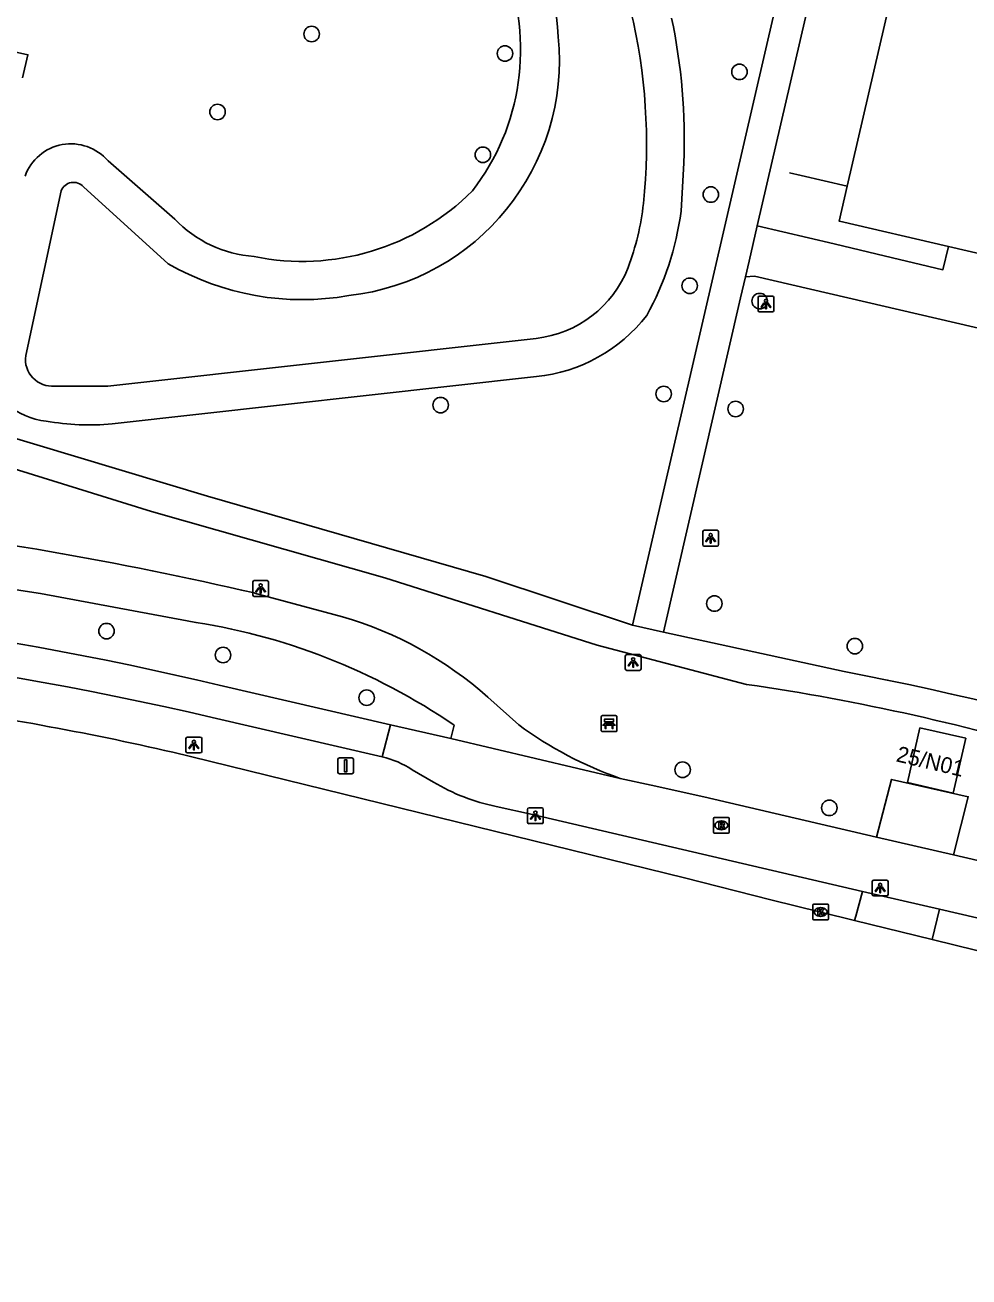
# Model space of a CAD drawing. Extents: x 161771 to 163125, y 382479 to 383177.
# Drawn here: x 162751.6 to 162811.2, y 382513.9 to 382592.9 of the extents above; entities that cross this region are included whole.
import ezdxf

# ---------------------------------------------------------------- set-up
doc = ezdxf.new("R2010")
doc.units = 0
for name, color, linetype in [('IMGEO_Bank', 7, 'Continuous'), ('IMGEO_Boom', 7, 'Continuous'), ('IMGEO_Fietspad_gesloten', 7, 'Continuous'), ('IMGEO_Groenvoorziening', 7, 'Continuous'), ('IMGEO_Kolk', 7, 'Continuous'), ('IMGEO_Lichtpunt', 7, 'Continuous'), ('IMGEO_Lijnafwatering', 7, 'Continuous'), ('IMGEO_Meer_plas_ven_vijver', 7, 'Continuous'), ('IMGEO_Pand', 7, 'Continuous'), ('IMGEO_Pand_nummerreeks', 7, 'Continuous'), ('IMGEO_Rijbaan_lokaal_gesloten', 7, 'Continuous'), ('IMGEO_Rijbaan_lokaal_open', 7, 'Continuous'), ('IMGEO_Rioolput', 7, 'Continuous'), ('IMGEO_Verkeersbordpaal', 7, 'Continuous'), ('IMGEO_Voetpad_gesloten', 7, 'Continuous'), ('IMGEO_Voetpad_halfverhard', 7, 'Continuous'), ('IMGEO_Voetpad_open', 7, 'Continuous')]:
    doc.layers.add(name, color=color, linetype=linetype)

msp = doc.modelspace()

# ---------------------------------------------------------------- linework, layer by layer
at = {"layer": 'IMGEO_Bank'}
for p, q in [((162788.007, 382548.359), (162788.007, 382549.2)), ((162788.007, 382549.2), (162788.007, 382548.359)), ((162788.082, 382549.284), (162788.923, 382549.284)), ((162788.923, 382549.284), (162788.082, 382549.284)), ((162789.007, 382549.209), (162789.007, 382548.368)), ((162789.007, 382548.368), (162789.007, 382549.209)), ((162788.704, 382548.682), (162788.311, 382548.682)), ((162788.316, 382548.79), (162788.316, 382548.896)), ((162788.36, 382548.896), (162788.36, 382548.79)), ((162788.648, 382548.902), (162788.366, 382548.902)), ((162788.366, 382548.784), (162788.648, 382548.784)), ((162788.654, 382548.79), (162788.654, 382548.896)), ((162788.698, 382548.896), (162788.698, 382548.79)), ((162788.932, 382548.284), (162788.091, 382548.284)), ((162788.091, 382548.284), (162788.932, 382548.284))]:
    msp.add_line(p, q, dxfattribs=at)
for points in [[(162788.254, 382548.682), (162788.112, 382548.682), (162788.224, 382548.784), (162788.31, 382548.784)], [(162788.31, 382548.902), (162788.224, 382548.902), (162788.224, 382549.063), (162788.787, 382549.063), (162788.787, 382548.902), (162788.704, 382548.902)], [(162788.304, 382548.675), (162788.304, 382548.468), (162788.261, 382548.468), (162788.261, 382548.675)], [(162788.704, 382548.784), (162788.787, 382548.784), (162788.899, 382548.682), (162788.76, 382548.682)], [(162788.754, 382548.675), (162788.754, 382548.468), (162788.71, 382548.468), (162788.71, 382548.675)]]:
    msp.add_lwpolyline(points, dxfattribs=at)
for centre, radius, start, end in [((162788.085, 382549.206), 0.0779, 92.4484, 184.28452), ((162788.085, 382549.206), 0.0779, 92.4484, 184.28452), ((162788.929, 382549.206), 0.0779, 2.4484, 94.28452), ((162788.929, 382549.206), 0.0779, 2.4484, 94.28452), ((162788.254, 382548.675), 0.00671, 2.89567, 87.10433), ((162788.311, 382548.675), 0.00671, 92.89567, 177.10433), ((162788.309, 382548.895), 0.00671, 2.89567, 87.10433), ((162788.309, 382548.791), 0.00671, 272.89567, 357.10433), ((162788.366, 382548.895), 0.00671, 92.89567, 177.10433), ((162788.366, 382548.791), 0.00671, 182.89567, 267.10433), ((162788.648, 382548.895), 0.00671, 2.89567, 87.10433), ((162788.648, 382548.791), 0.00671, 272.89567, 357.10433), ((162788.705, 382548.895), 0.00671, 92.89567, 177.10433), ((162788.705, 382548.791), 0.00671, 182.89567, 267.10433), ((162788.703, 382548.675), 0.00671, 2.89567, 87.10433), ((162788.76, 382548.675), 0.00671, 92.89567, 177.10433), ((162788.929, 382548.362), 0.0779, 272.4484, 4.28452), ((162788.929, 382548.362), 0.0779, 272.4484, 4.28452), ((162788.085, 382548.362), 0.0779, 182.4484, 274.28452), ((162788.085, 382548.362), 0.0779, 182.4484, 274.28452)]:
    msp.add_arc(centre, radius, start, end, dxfattribs=at)
at = {"layer": 'IMGEO_Boom'}
for centre in [(162769.73, 382592.287), (162781.933, 382591.058), (162796.737, 382589.898), (162763.788, 382587.371), (162780.54, 382584.67), (162794.932, 382582.158), (162793.596, 382576.405), (162798.015, 382575.438), (162791.955, 382569.579), (162777.874, 382568.876), (162796.497, 382568.631), (162795.154, 382556.354), (162756.777, 382554.617), (162804.024, 382553.668), (162764.136, 382553.105), (162773.203, 382550.414), (162793.15, 382545.869), (162802.412, 382543.463)]:
    msp.add_circle(centre, 0.489, dxfattribs=at)
at = {"layer": 'IMGEO_Fietspad_gesloten'}
for points in [[(162742.843, 382558.484), (162752.618, 382556.986), (162761.861, 382555.255)], [(162771.684, 382555.519), (162766.114, 382557.02)], [(162774.699, 382548.712), (162763.884, 382551.204)], [(162782.802, 382548.706), (162780.848, 382550.449)], [(162763.442, 382549.164), (162774.182, 382546.688)], [(162774.182, 382546.688), (162774.699, 382548.712)], [(162778.507, 382547.835), (162774.699, 382548.712)], [(162778.733, 382548.676), (162778.507, 382547.835)], [(162778.507, 382547.835), (162789.213, 382545.324)], [(162776.08, 382545.868), (162777.419, 382545.09)], [(162805.385, 382541.622), (162794.498, 382544.151), (162791.165, 382544.893), (162789.213, 382545.324)], [(162781.38, 382543.554), (162783.678, 382543.052), (162804.5, 382538.189)], [(162872.732, 382525.672), (162839.985, 382533.585), (162810.244, 382540.493)], [(162809.367, 382537.079), (162842.808, 382529.309), (162865.155, 382523.928), (162898.695, 382515.739)]]:
    msp.add_lwpolyline(points, dxfattribs=at)
for centre, radius, start, end in [((162713.046, 382328.166), 234.927, 76.94476, 83.37818), ((162718.146, 382361.315), 195.319, 76.45732, 90.15405), ((162765.061, 382532.732), 23.73, 48.29812, 73.79459), ((162756.123, 382515.617), 40.051, 55.63112, 81.76368), ((162716.743, 382350.631), 203.951, 76.76359, 104.62394), ((162797.222, 382568.274), 24.307, 233.61222, 250.76172), ((162772.763, 382540.797), 6.059, 56.81015, 76.4579), ((162783.928, 382556), 12.704, 239.17939, 258.42993)]:
    msp.add_arc(centre, radius, start, end, dxfattribs=at)
at = {"layer": 'IMGEO_Groenvoorziening'}
for points in [[(162756.876, 382584.28), (162761.092, 382580.613)], [(162793.221, 382584.155), (162793.048, 382581.112)], [(162783.923, 382570.671), (162757.135, 382567.684)]]:
    msp.add_lwpolyline(points, dxfattribs=at)
for centre, radius, start, end in [((162768.431, 382591.271), 14.488, 322.19014, 21.64665), ((162756.658, 382585.675), 36.594, 357.61952, 12.02186), ((162754.533, 382582.278), 3.082, 40.50569, 160.12324), ((162769.134, 382593.143), 15.201, 258.46776, 314.97192), ((162774.63, 382583.513), 18.574, 331.05003, 352.5712), ((162766.655, 382585.91), 7.681, 223.59671, 265.82027), ((162782.85, 382580.824), 10.21, 276.03463, 321.88989), ((162753.412, 382572.324), 4.48, 194.03385, 264.38791), ((162755.741, 382583.47), 15.848, 259.94474, 275.04628)]:
    msp.add_arc(centre, radius, start, end, dxfattribs=at)
at = {"layer": 'IMGEO_Kolk'}
for p, q in [((162801.367, 382536.466), (162801.367, 382537.318)), ((162801.442, 382537.392), (162802.294, 382537.392)), ((162802.368, 382537.318), (162802.368, 382536.466)), ((162801.878, 382536.612), (162801.853, 382536.612)), ((162801.855, 382537.172), (162801.88, 382537.172)), ((162802.294, 382536.392), (162801.442, 382536.392))]:
    msp.add_line(p, q, dxfattribs=at)
for points in [[(162801.367, 382536.466), (162801.367, 382537.318)], [(162801.442, 382537.392), (162802.294, 382537.392)], [(162802.368, 382537.318), (162802.368, 382536.466)], [(162801.688, 382537.092), (162801.811, 382537.092), (162801.811, 382536.941), (162801.941, 382537.092), (162802.105, 382537.092), (162801.959, 382536.941), (162802.112, 382536.692), (162801.96, 382536.692), (162801.875, 382536.856), (162801.811, 382536.789), (162801.811, 382536.692), (162801.688, 382536.692), (162801.688, 382537.092)], [(162802.294, 382536.392), (162801.442, 382536.392)]]:
    msp.add_lwpolyline(points, dxfattribs=at)
for centre, start, end in [((162801.444, 382537.316), 91.55205, 178.44795), ((162801.444, 382537.316), 91.55205, 178.44795), ((162802.292, 382537.316), 1.55205, 88.44795), ((162802.292, 382537.316), 1.55205, 88.44795), ((162801.444, 382536.468), 181.55205, 268.44795), ((162801.444, 382536.468), 181.55205, 268.44795), ((162802.292, 382536.468), 271.55205, 358.44795), ((162802.292, 382536.468), 271.55205, 358.44795)]:
    msp.add_arc(centre, 0.0765, start, end, dxfattribs=at)
for centre, major_axis, ratio, start_param, end_param in [((162801.854, 382536.892), (-0.387, 0.002), 0.722429, 4.712389, 7.853982), ((162801.879, 382536.892), (-0.39, 0.002), 0.717154, 1.570796, 4.712389)]:
    msp.add_ellipse(centre, major_axis=major_axis, ratio=ratio, start_param=start_param, end_param=end_param, dxfattribs=at)
at = {"layer": 'IMGEO_Lichtpunt'}
for p, q in [((162797.913, 382575.659), (162797.913, 382574.852)), ((162797.913, 382575.659), (162797.913, 382574.852)), ((162798.815, 382575.754), (162798.007, 382575.754)), ((162798.815, 382575.754), (162798.007, 382575.754)), ((162798.909, 382574.852), (162798.909, 382575.659)), ((162798.909, 382574.852), (162798.909, 382575.659)), ((162798.007, 382574.758), (162798.815, 382574.758)), ((162798.007, 382574.758), (162798.815, 382574.758)), ((162794.419, 382560.88), (162794.419, 382560.073)), ((162794.419, 382560.88), (162794.419, 382560.073)), ((162795.321, 382560.975), (162794.513, 382560.975)), ((162795.321, 382560.975), (162794.513, 382560.975)), ((162795.415, 382560.073), (162795.415, 382560.88)), ((162795.415, 382560.073), (162795.415, 382560.88)), ((162794.513, 382559.979), (162795.321, 382559.979)), ((162794.513, 382559.979), (162795.321, 382559.979)), ((162766.011, 382557.708), (162766.011, 382556.901)), ((162766.011, 382557.708), (162766.011, 382556.901)), ((162766.913, 382557.803), (162766.105, 382557.803)), ((162766.913, 382557.803), (162766.105, 382557.803)), ((162767.007, 382556.901), (162767.007, 382557.708)), ((162767.007, 382556.901), (162767.007, 382557.708)), ((162766.105, 382556.807), (162766.913, 382556.807)), ((162766.105, 382556.807), (162766.913, 382556.807)), ((162790.434, 382553.136), (162789.626, 382553.136)), ((162790.434, 382553.136), (162789.626, 382553.136)), ((162789.532, 382553.041), (162789.532, 382552.234)), ((162789.532, 382553.041), (162789.532, 382552.234)), ((162790.528, 382552.234), (162790.528, 382553.041)), ((162790.528, 382552.234), (162790.528, 382553.041)), ((162789.626, 382552.14), (162790.434, 382552.14)), ((162789.626, 382552.14), (162790.434, 382552.14)), ((162761.797, 382547.83), (162761.797, 382547.023)), ((162761.797, 382547.83), (162761.797, 382547.023)), ((162762.699, 382547.925), (162761.891, 382547.925)), ((162762.699, 382547.925), (162761.891, 382547.925)), ((162762.793, 382547.023), (162762.793, 382547.83)), ((162762.793, 382547.023), (162762.793, 382547.83)), ((162761.891, 382546.929), (162762.699, 382546.929)), ((162761.891, 382546.929), (162762.699, 382546.929)), ((162783.359, 382543.368), (162783.359, 382542.561)), ((162783.359, 382543.368), (162783.359, 382542.561)), ((162784.261, 382543.463), (162783.453, 382543.463)), ((162784.261, 382543.463), (162783.453, 382543.463)), ((162784.355, 382542.561), (162784.355, 382543.368)), ((162784.355, 382542.561), (162784.355, 382543.368)), ((162783.453, 382542.467), (162784.261, 382542.467)), ((162783.453, 382542.467), (162784.261, 382542.467)), ((162806.027, 382538.906), (162805.219, 382538.906)), ((162806.027, 382538.906), (162805.219, 382538.906)), ((162805.125, 382538.811), (162805.125, 382538.004)), ((162805.125, 382538.811), (162805.125, 382538.004)), ((162806.121, 382538.004), (162806.121, 382538.811)), ((162806.121, 382538.004), (162806.121, 382538.811)), ((162805.219, 382537.91), (162806.027, 382537.91)), ((162805.219, 382537.91), (162806.027, 382537.91))]:
    msp.add_line(p, q, dxfattribs=at)
for points in [[(162798.287, 382575.323), (162798.326, 382575.295), (162798.138, 382575.033), (162798.1, 382575.06), (162798.287, 382575.323)], [(162798.389, 382575.275), (162798.436, 382575.275), (162798.436, 382574.953), (162798.389, 382574.953), (162798.389, 382575.275)], [(162798.499, 382575.295), (162798.537, 382575.322), (162798.724, 382575.06), (162798.685, 382575.032), (162798.499, 382575.295)], [(162794.793, 382560.544), (162794.832, 382560.516), (162794.644, 382560.254), (162794.606, 382560.281), (162794.793, 382560.544)], [(162794.895, 382560.496), (162794.942, 382560.496), (162794.942, 382560.174), (162794.895, 382560.174), (162794.895, 382560.496)], [(162795.005, 382560.516), (162795.043, 382560.543), (162795.23, 382560.281), (162795.191, 382560.253), (162795.005, 382560.516)], [(162766.385, 382557.372), (162766.424, 382557.344), (162766.236, 382557.082), (162766.198, 382557.109), (162766.385, 382557.372)], [(162766.487, 382557.324), (162766.534, 382557.324), (162766.534, 382557.002), (162766.487, 382557.002), (162766.487, 382557.324)], [(162766.597, 382557.344), (162766.635, 382557.371), (162766.822, 382557.109), (162766.783, 382557.081), (162766.597, 382557.344)], [(162789.906, 382552.705), (162789.945, 382552.677), (162789.757, 382552.415), (162789.719, 382552.442), (162789.906, 382552.705)], [(162790.008, 382552.657), (162790.055, 382552.657), (162790.055, 382552.335), (162790.008, 382552.335), (162790.008, 382552.657)], [(162790.118, 382552.677), (162790.156, 382552.704), (162790.343, 382552.442), (162790.304, 382552.414), (162790.118, 382552.677)], [(162762.171, 382547.494), (162762.21, 382547.466), (162762.022, 382547.204), (162761.984, 382547.231), (162762.171, 382547.494)], [(162762.273, 382547.446), (162762.32, 382547.446), (162762.32, 382547.124), (162762.273, 382547.124), (162762.273, 382547.446)], [(162762.383, 382547.466), (162762.421, 382547.493), (162762.608, 382547.231), (162762.569, 382547.203), (162762.383, 382547.466)], [(162783.733, 382543.032), (162783.772, 382543.004), (162783.584, 382542.742), (162783.546, 382542.769), (162783.733, 382543.032)], [(162783.835, 382542.984), (162783.882, 382542.984), (162783.882, 382542.662), (162783.835, 382542.662), (162783.835, 382542.984)], [(162783.945, 382543.004), (162783.983, 382543.031), (162784.17, 382542.769), (162784.131, 382542.741), (162783.945, 382543.004)], [(162805.499, 382538.475), (162805.538, 382538.447), (162805.35, 382538.185), (162805.312, 382538.212), (162805.499, 382538.475)], [(162805.601, 382538.427), (162805.648, 382538.427), (162805.648, 382538.105), (162805.601, 382538.105), (162805.601, 382538.427)], [(162805.711, 382538.447), (162805.749, 382538.474), (162805.936, 382538.212), (162805.897, 382538.184), (162805.711, 382538.447)]]:
    msp.add_lwpolyline(points, dxfattribs=at)
for centre in [(162798.412, 382575.457), (162794.918, 382560.678), (162766.51, 382557.506), (162790.031, 382552.839), (162762.296, 382547.628), (162783.858, 382543.166), (162805.624, 382538.609)]:
    msp.add_circle(centre, 0.0994, dxfattribs=at)
for centre, start, end in [((162798.007, 382575.659), 90, 180), ((162798.007, 382575.659), 90, 180), ((162798.815, 382575.659), 0, 90), ((162798.815, 382575.659), 0, 90), ((162798.007, 382574.852), 180, 270), ((162798.007, 382574.852), 180, 270), ((162798.815, 382574.852), 270, 0), ((162798.815, 382574.852), 270, 360), ((162794.513, 382560.88), 90, 180), ((162794.513, 382560.88), 90, 180), ((162795.321, 382560.88), 0, 90), ((162795.321, 382560.88), 0, 90), ((162794.513, 382560.073), 180, 270), ((162794.513, 382560.073), 180, 270), ((162795.321, 382560.073), 270, 0), ((162795.321, 382560.073), 270, 360), ((162766.105, 382557.708), 90, 180), ((162766.105, 382557.708), 90, 180), ((162766.913, 382557.708), 0, 90), ((162766.913, 382557.708), 0, 90), ((162766.105, 382556.901), 180, 270), ((162766.105, 382556.901), 180, 270), ((162766.913, 382556.901), 270, 0), ((162766.913, 382556.901), 270, 360), ((162789.626, 382553.041), 90, 180), ((162789.626, 382553.041), 90, 180), ((162790.434, 382553.041), 0, 90), ((162790.434, 382553.041), 0, 90), ((162789.626, 382552.234), 180, 270), ((162789.626, 382552.234), 180, 270), ((162790.434, 382552.234), 270, 0), ((162790.434, 382552.234), 270, 360), ((162761.891, 382547.83), 90, 180), ((162761.891, 382547.83), 90, 180), ((162762.699, 382547.83), 0, 90), ((162762.699, 382547.83), 0, 90), ((162761.891, 382547.023), 180, 270), ((162761.891, 382547.023), 180, 270), ((162762.699, 382547.023), 270, 0), ((162762.699, 382547.023), 270, 360), ((162783.453, 382543.368), 90, 180), ((162783.453, 382543.368), 90, 180), ((162784.261, 382543.368), 0, 90), ((162784.261, 382543.368), 0, 90), ((162783.453, 382542.561), 180, 270), ((162783.453, 382542.561), 180, 270), ((162784.261, 382542.561), 270, 0), ((162784.261, 382542.561), 270, 360), ((162805.219, 382538.811), 90, 180), ((162805.219, 382538.811), 90, 180), ((162806.027, 382538.811), 0, 90), ((162806.027, 382538.811), 0, 90), ((162805.219, 382538.004), 180, 270), ((162805.219, 382538.004), 180, 270), ((162806.027, 382538.004), 270, 0), ((162806.027, 382538.004), 270, 360)]:
    msp.add_arc(centre, 0.0946, start, end, dxfattribs=at)
at = {"layer": 'IMGEO_Lijnafwatering'}
msp.add_lwpolyline([(162799.888, 382583.538), (162800.625, 382583.367), (162803.547, 382582.69)], dxfattribs=at)
at = {"layer": 'IMGEO_Meer_plas_ven_vijver'}
for points in [[(162751.681, 382571.996), (162753.921, 382582.399)], [(162755.319, 382582.657), (162760.671, 382577.797)], [(162783.895, 382573.085), (162756.869, 382570.069)]]:
    msp.add_lwpolyline(points, dxfattribs=at)
for centre, radius, start, end in [((162768.867, 382591.2), 16.456, 3.2084, 70.11454), ((162755.11, 382585.367), 35.761, 353.94334, 13.61305), ((162770.425, 382590.643), 14.945, 276.31892, 5.67427), ((162754.701, 382582.091), 0.838, 42.47453, 158.43797), ((162774.418, 382583.335), 16.346, 339.29288, 353.88633), ((162769.119, 382592.398), 16.869, 239.94607, 280.07295), ((162783.121, 382580.106), 7.064, 276.29114, 338.82699), ((162753.353, 382571.756), 1.69, 171.81676, 275.21901), ((162754.744, 382196.861), 373.214, 89.67376, 90.1899)]:
    msp.add_arc(centre, radius, start, end, dxfattribs=at)
at = {"layer": 'IMGEO_Pand'}
for points in [[(162809.93, 382578.885), (162803.057, 382580.475), (162803.035, 382580.48), (162803.547, 382582.69), (162806.91, 382597.218)], [(162819.991, 382575.015), (162819.308, 382575.168), (162819.643, 382576.639), (162809.93, 382578.885)], [(162808.132, 382548.521), (162811.028, 382547.853), (162810.231, 382544.393), (162807.346, 382545.063), (162808.132, 382548.521)]]:
    msp.add_lwpolyline(points, dxfattribs=at)
at = {"layer": 'IMGEO_Rijbaan_lokaal_gesloten'}
for points in [[(162804.011, 382536.364), (162801.868, 382536.892), (162798.723, 382537.668), (162793.267, 382539.048), (162760.967, 382546.975)], [(162808.9, 382535.16), (162804.011, 382536.364)], [(162895.105, 382513.867), (162885.464, 382516.251), (162863.777, 382521.616), (162840.829, 382527.268), (162822.676, 382531.768), (162808.9, 382535.16)]]:
    msp.add_lwpolyline(points, dxfattribs=at)
msp.add_arc((162719.066, 382363.857), 187.851, 77.11146, 82.29333, dxfattribs=at)
at = {"layer": 'IMGEO_Rijbaan_lokaal_open'}
for points in [[(162810.244, 382540.493), (162811.182, 382544.166), (162806.34, 382545.264), (162805.385, 382541.622)], [(162810.244, 382540.493), (162805.385, 382541.622)], [(162804.011, 382536.364), (162804.085, 382536.64), (162804.5, 382538.189)], [(162804.5, 382538.189), (162809.367, 382537.079)], [(162809.367, 382537.079), (162808.9, 382535.16)]]:
    msp.add_lwpolyline(points, dxfattribs=at)
at = {"layer": 'IMGEO_Rioolput'}
for p, q in [((162795.171, 382542.859), (162796.023, 382542.859)), ((162795.096, 382541.933), (162795.096, 382542.785)), ((162795.607, 382542.079), (162795.582, 382542.079)), ((162795.584, 382542.639), (162795.609, 382542.639)), ((162796.097, 382542.785), (162796.097, 382541.933)), ((162796.023, 382541.859), (162795.171, 382541.859))]:
    msp.add_line(p, q, dxfattribs=at)
for points in [[(162795.171, 382542.859), (162796.023, 382542.859)], [(162795.096, 382541.933), (162795.096, 382542.785)], [(162795.685, 382542.557), (162795.433, 382542.559), (162795.433, 382542.159)], [(162795.433, 382542.159), (162795.557, 382542.159), (162795.557, 382542.321), (162795.568, 382542.321)], [(162795.611, 382542.478), (162795.557, 382542.478), (162795.557, 382542.397)], [(162795.557, 382542.397), (162795.609, 382542.397)], [(162795.615, 382542.292), (162795.686, 382542.159), (162795.826, 382542.159), (162795.761, 382542.285)], [(162796.097, 382542.785), (162796.097, 382541.933)], [(162796.023, 382541.859), (162795.171, 382541.859)]]:
    msp.add_lwpolyline(points, dxfattribs=at)
for centre, radius, start, end in [((162795.173, 382542.783), 0.0765, 91.55205, 178.44795), ((162795.173, 382542.783), 0.0765, 91.55205, 178.44795), ((162796.021, 382542.783), 0.0765, 1.55205, 88.44795), ((162796.021, 382542.783), 0.0765, 1.55205, 88.44795), ((162795.567, 382542.268), 0.0533, 26.02933, 88.69889), ((162795.593, 382542.586), 0.19, 274.7715, 282.96867), ((162795.617, 382542.382), 0.0964, 77.00612, 93.18647), ((162795.631, 382542.439), 0.0378, 276.66336, 79.67722), ((162795.684, 382542.447), 0.109, 350.36119, 89.41601), ((162795.682, 382542.447), 0.112, 277.58423, 350.98172), ((162795.666, 382542.232), 0.108, 29.51342, 73.79051), ((162795.173, 382541.935), 0.0765, 181.55205, 268.44795), ((162795.173, 382541.935), 0.0765, 181.55205, 268.44795), ((162796.021, 382541.935), 0.0765, 271.55205, 358.44795), ((162796.021, 382541.935), 0.0765, 271.55205, 358.44795)]:
    msp.add_arc(centre, radius, start, end, dxfattribs=at)
for centre, major_axis, ratio, start_param, end_param in [((162795.583, 382542.359), (-0.387, 0.002), 0.722429, 4.712389, 7.853982), ((162795.608, 382542.359), (-0.39, 0.002), 0.717154, 1.570796, 4.712389)]:
    msp.add_ellipse(centre, major_axis=major_axis, ratio=ratio, start_param=start_param, end_param=end_param, dxfattribs=at)
at = {"layer": 'IMGEO_Verkeersbordpaal'}
for p, q in [((162771.381, 382545.716), (162771.381, 382546.516)), ((162771.381, 382546.516), (162771.381, 382545.716)), ((162771.481, 382546.616), (162772.271, 382546.616)), ((162772.271, 382546.616), (162771.481, 382546.616)), ((162772.371, 382546.516), (162772.371, 382545.716)), ((162772.371, 382545.716), (162772.371, 382546.516)), ((162772.271, 382545.616), (162771.481, 382545.616)), ((162771.481, 382545.616), (162772.271, 382545.616))]:
    msp.add_line(p, q, dxfattribs=at)
msp.add_lwpolyline([(162771.801, 382546.491), (162771.951, 382546.491), (162771.951, 382545.741), (162771.801, 382545.741), (162771.801, 382546.491)], dxfattribs=at)
for centre, start, end in [((162771.481, 382546.516), 90, 180), ((162771.481, 382546.516), 90, 180), ((162772.271, 382546.516), 0, 90), ((162772.271, 382546.516), 360, 90), ((162771.481, 382545.716), 180, 270), ((162771.481, 382545.716), 180, 270), ((162772.271, 382545.716), 270, 0), ((162772.271, 382545.716), 270, 0)]:
    msp.add_arc(centre, 0.1, start, end, dxfattribs=at)
at = {"layer": 'IMGEO_Voetpad_gesloten'}
for points in [[(162790.501, 382601.555), (162800.227, 382599.29), (162789.99, 382554.986)], [(162806.91, 382597.218), (162802.057, 382598.326), (162797.864, 382580.189)], [(162797.864, 382580.189), (162797.349, 382577.964), (162797.118, 382576.965)], [(162797.118, 382576.965), (162796.812, 382575.643), (162791.934, 382554.547)], [(162789.99, 382554.986), (162791.934, 382554.547)]]:
    msp.add_lwpolyline(points, dxfattribs=at)
at = {"layer": 'IMGEO_Voetpad_halfverhard'}
for points in [[(162749.739, 382589.909), (162750.122, 382591.361), (162751.817, 382590.984), (162751.469, 382589.526)], [(162797.184, 382551.256), (162787.763, 382553.738), (162774.357, 382557.986), (162759.624, 382562.167), (162746.523, 382566.222), (162744.405, 382566.751), (162737.244, 382569.55), (162732.621, 382570.982)], [(162746.768, 382568.054), (162763.155, 382563.13), (162780.726, 382558.066), (162789.99, 382554.986)], [(162791.934, 382554.547), (162803.351, 382552.063)]]:
    msp.add_lwpolyline(points, dxfattribs=at)
for centre, radius, start, end in [((162764.28, 382348.448), 207.33, 66.89768, 79.13775), ((162776.831, 382411.12), 141.606, 73.02933, 81.73614)]:
    msp.add_arc(centre, radius, start, end, dxfattribs=at)
at = {"layer": 'IMGEO_Voetpad_open'}
for points in [[(162797.864, 382580.189), (162802.718, 382579.05), (162805.442, 382578.403), (162809.588, 382577.419), (162809.93, 382578.885)], [(162797.118, 382576.965), (162797.678, 382577.001), (162813.914, 382573.248)]]:
    msp.add_lwpolyline(points, dxfattribs=at)

# ---------------------------------------------------------------- texts
at = {"layer": 'IMGEO_Pand_nummerreeks'}
msp.add_text('25/N01', height=1, rotation=346.7303, dxfattribs=at).set_placement((162806.581, 382546.406))

doc.saveas('drawing.dxf')
